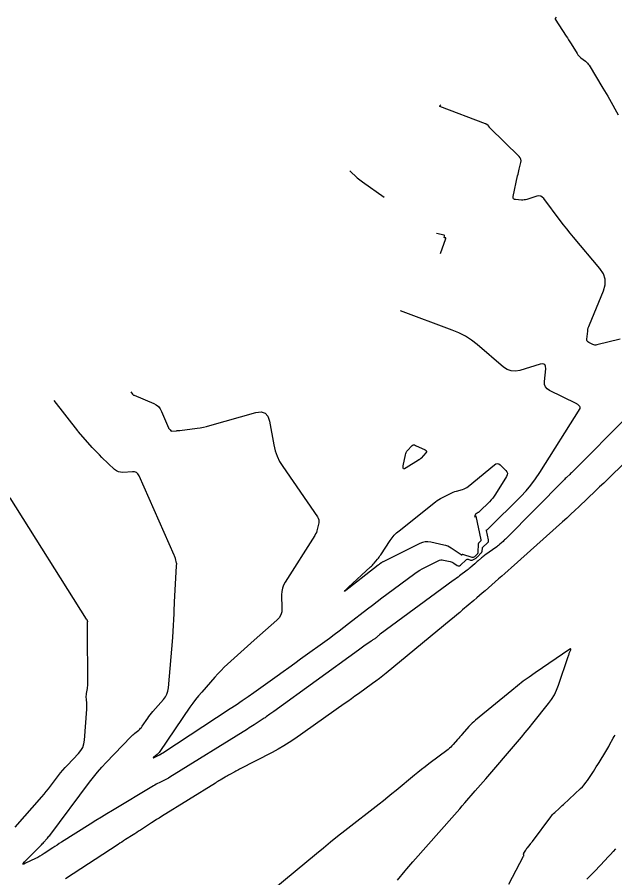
# Model space of a CAD drawing. Extents: x 1005228 to 1008882, y 1883389 to 1885754.
# Drawn here: x 1008269 to 1008476.9, y 1885425.9 to 1885725.2 of the extents above; entities that cross this region are included whole.
import ezdxf

# ---------------------------------------------------------------- set-up
doc = ezdxf.new("R2010")
doc.units = 0
doc.layers.add('C-ANNO-NOTE', color=7, linetype='Continuous')
doc.layers.add('S_BRIDGE', color=7, linetype='Continuous')

msp = doc.modelspace()

# ---------------------------------------------------------------- linework, layer by layer
at = {"layer": 'C-ANNO-NOTE'}
for points in [[(1008456.49, 1885725.22), (1008456.18, 1885724.83), (1008456.14, 1885724.77), (1008456.12, 1885724.7), (1008456.13, 1885724.63), (1008456.16, 1885724.56), (1008459.94, 1885718.68), (1008460.39, 1885717.99), (1008460.83, 1885717.3), (1008461.27, 1885716.6), (1008461.7, 1885715.91), (1008463.79, 1885712.55), (1008464.06, 1885712.15), (1008464.37, 1885711.78), (1008464.71, 1885711.44), (1008465.08, 1885711.12), (1008466.64, 1885709.93), (1008467.01, 1885709.61), (1008467.35, 1885709.27), (1008467.65, 1885708.9), (1008467.92, 1885708.49), (1008472.74, 1885700.58), (1008473.32, 1885699.62), (1008473.88, 1885698.66), (1008474.44, 1885697.7), (1008474.99, 1885696.73), (1008478.07, 1885691.26)], [(1008478.73, 1885613.23), (1008470.69, 1885611.24), (1008470.31, 1885611.18), (1008469.94, 1885611.18), (1008469.58, 1885611.26), (1008469.22, 1885611.39), (1008467.8, 1885612.09), (1008467.5, 1885612.29), (1008467.29, 1885612.54), (1008467.18, 1885612.85), (1008467.17, 1885613.22), (1008467.46, 1885615.97), (1008467.54, 1885616.55), (1008467.67, 1885617.13), (1008467.83, 1885617.69), (1008468.04, 1885618.24), (1008472.93, 1885630), (1008473.52, 1885632.1), (1008473.52, 1885634.1), (1008472.92, 1885636.01), (1008471.72, 1885637.83), (1008462.54, 1885648.72), (1008461.36, 1885650.14), (1008460.19, 1885651.58), (1008459.05, 1885653.04), (1008457.93, 1885654.51), (1008452.17, 1885662.17), (1008451.67, 1885662.68), (1008451.11, 1885662.97), (1008450.48, 1885663.06), (1008449.78, 1885662.94), (1008446.33, 1885661.85), (1008445.85, 1885661.73), (1008445.36, 1885661.65), (1008444.87, 1885661.61), (1008444.37, 1885661.63), (1008442.37, 1885661.78), (1008441.94, 1885661.87), (1008441.67, 1885662.08), (1008441.55, 1885662.4), (1008441.57, 1885662.84), (1008443.09, 1885670.04), (1008443.21, 1885670.62), (1008443.35, 1885671.21), (1008443.48, 1885671.79), (1008443.62, 1885672.38), (1008444.2, 1885674.71), (1008444.27, 1885675.27), (1008444.2, 1885675.79), (1008443.99, 1885676.27), (1008443.64, 1885676.72), (1008433.43, 1885686.78), (1008433.38, 1885686.84), (1008433.32, 1885686.9), (1008433.27, 1885686.96), (1008433.23, 1885687.03), (1008433.05, 1885687.31), (1008433, 1885687.37), (1008432.95, 1885687.44), (1008432.89, 1885687.49), (1008432.82, 1885687.55), (1008432.34, 1885687.91), (1008432.24, 1885687.99), (1008432.13, 1885688.05), (1008432.01, 1885688.11), (1008431.9, 1885688.16), (1008416.07, 1885694.18), (1008416.01, 1885694.21), (1008415.98, 1885694.25), (1008415.99, 1885694.3), (1008416.02, 1885694.36), (1008416.32, 1885694.73)], [(1008481.39, 1885586.48), (1008462.29, 1885567.23), (1008462.03, 1885566.97), (1008461.77, 1885566.71), (1008461.51, 1885566.46), (1008461.25, 1885566.21), (1008460.19, 1885565.22), (1008459.92, 1885564.97), (1008459.66, 1885564.71), (1008459.4, 1885564.46), (1008459.15, 1885564.2), (1008439.07, 1885543.91), (1008438.81, 1885543.65), (1008438.55, 1885543.4), (1008438.28, 1885543.15), (1008438.02, 1885542.9), (1008436.93, 1885541.93), (1008436.66, 1885541.69), (1008436.38, 1885541.46), (1008436.09, 1885541.23), (1008435.8, 1885541.02), (1008431.71, 1885538.08), (1008431.4, 1885537.85), (1008431.1, 1885537.62), (1008430.8, 1885537.37), (1008430.5, 1885537.12), (1008429.34, 1885536.11), (1008429.04, 1885535.86), (1008428.75, 1885535.61), (1008428.46, 1885535.35), (1008428.17, 1885535.1), (1008426.84, 1885533.94), (1008426.52, 1885533.67), (1008426.19, 1885533.4), (1008425.86, 1885533.13), (1008425.53, 1885532.88), (1008422.9, 1885530.91), (1008422.34, 1885530.5), (1008421.79, 1885530.09), (1008421.24, 1885529.68), (1008420.68, 1885529.28), (1008395.24, 1885510.57), (1008395.08, 1885510.45), (1008394.92, 1885510.32), (1008394.76, 1885510.19), (1008394.6, 1885510.06), (1008393.95, 1885509.51), (1008393.81, 1885509.38), (1008393.66, 1885509.26), (1008393.51, 1885509.15), (1008393.35, 1885509.03), (1008392.73, 1885508.59), (1008392.57, 1885508.48), (1008392.42, 1885508.37), (1008392.26, 1885508.26), (1008392.1, 1885508.15), (1008389.56, 1885506.39), (1008389.08, 1885506.06), (1008388.61, 1885505.73), (1008388.14, 1885505.4), (1008387.67, 1885505.06), (1008358.22, 1885483.72), (1008357.89, 1885483.48), (1008357.56, 1885483.24), (1008357.22, 1885483), (1008356.89, 1885482.76), (1008355.55, 1885481.81), (1008355.22, 1885481.57), (1008354.88, 1885481.34), (1008354.54, 1885481.11), (1008354.2, 1885480.88), (1008351.46, 1885479.08), (1008350.88, 1885478.71), (1008350.31, 1885478.34), (1008349.73, 1885477.98), (1008349.15, 1885477.61), (1008322.13, 1885460.85), (1008321.67, 1885460.57), (1008321.21, 1885460.31), (1008320.74, 1885460.05), (1008320.26, 1885459.81), (1008318.33, 1885458.88), (1008317.85, 1885458.64), (1008317.38, 1885458.39), (1008316.91, 1885458.13), (1008316.45, 1885457.86), (1008302.16, 1885449.3), (1008300.21, 1885448.13), (1008298.27, 1885446.94), (1008296.34, 1885445.75), (1008294.41, 1885444.54), (1008284.37, 1885438.23), (1008283.62, 1885437.76), (1008282.87, 1885437.27), (1008282.12, 1885436.79), (1008281.38, 1885436.3), (1008278.41, 1885434.32), (1008277.66, 1885433.84), (1008276.89, 1885433.39), (1008276.11, 1885432.96), (1008275.31, 1885432.56), (1008271.9, 1885430.92), (1008271.25, 1885430.65), (1008270.97, 1885430.64), (1008271.07, 1885430.9), (1008271.54, 1885431.43), (1008277.18, 1885437.1), (1008277.45, 1885437.38), (1008277.72, 1885437.66), (1008277.99, 1885437.95), (1008278.25, 1885438.24), (1008279.29, 1885439.42), (1008279.54, 1885439.71), (1008279.79, 1885440.01), (1008280.04, 1885440.32), (1008280.28, 1885440.63), (1008294.13, 1885459.16), (1008295.49, 1885460.92), (1008296.9, 1885462.64), (1008298.37, 1885464.31), (1008299.89, 1885465.94), (1008308.55, 1885474.94), (1008308.86, 1885475.26), (1008309.19, 1885475.56), (1008309.52, 1885475.86), (1008309.87, 1885476.14), (1008311.27, 1885477.26), (1008311.61, 1885477.55), (1008311.92, 1885477.86), (1008312.21, 1885478.2), (1008312.47, 1885478.56), (1008314.4, 1885481.39), (1008314.82, 1885481.98), (1008315.25, 1885482.56), (1008315.7, 1885483.12), (1008316.17, 1885483.67), (1008319.85, 1885487.85), (1008320.54, 1885488.77), (1008321.06, 1885489.75), (1008321.41, 1885490.81), (1008321.59, 1885491.94), (1008323.09, 1885509.5), (1008323.11, 1885509.66), (1008323.12, 1885509.81), (1008323.14, 1885509.96), (1008323.16, 1885510.12), (1008323.27, 1885510.92), (1008323.28, 1885510.98), (1008323.29, 1885511.04), (1008323.29, 1885511.1), (1008323.29, 1885511.16), (1008323.29, 1885511.41), (1008323.3, 1885511.48), (1008323.3, 1885511.54), (1008323.3, 1885511.6), (1008323.3, 1885511.66), (1008323.55, 1885517.65), (1008323.59, 1885518.67), (1008323.64, 1885519.69), (1008323.69, 1885520.71), (1008323.74, 1885521.73), (1008324.41, 1885534.37), (1008324.42, 1885534.45), (1008324.42, 1885534.53), (1008324.43, 1885534.61), (1008324.44, 1885534.69), (1008324.48, 1885535.02), (1008324.49, 1885535.1), (1008324.48, 1885535.18), (1008324.47, 1885535.26), (1008324.46, 1885535.34), (1008324, 1885536.97), (1008323.91, 1885537.26), (1008323.81, 1885537.55), (1008323.7, 1885537.84), (1008323.58, 1885538.13), (1008311.37, 1885565.73), (1008310.97, 1885566.39), (1008310.45, 1885566.84), (1008309.81, 1885567.09), (1008309.04, 1885567.14), (1008305.72, 1885566.9), (1008304.92, 1885566.92), (1008304.17, 1885567.1), (1008303.49, 1885567.44), (1008302.86, 1885567.93), (1008298.47, 1885572.12), (1008297.61, 1885572.96), (1008296.76, 1885573.82), (1008295.93, 1885574.7), (1008295.12, 1885575.59), (1008290.33, 1885580.99), (1008290.32, 1885581), (1008290.31, 1885581.01), (1008290.3, 1885581.02), (1008290.29, 1885581.03), (1008290.24, 1885581.09), (1008290.23, 1885581.09), (1008290.22, 1885581.11), (1008290.15, 1885581.22), (1008290.13, 1885581.24), (1008290.12, 1885581.25), (1008290.11, 1885581.27), (1008290.09, 1885581.29), (1008281.88, 1885591.93)], [(1008485.41, 1885575.13), (1008475.86, 1885565.9), (1008474.44, 1885564.53), (1008473.02, 1885563.17), (1008471.6, 1885561.81), (1008470.17, 1885560.45), (1008464.47, 1885555.02), (1008463.03, 1885553.67), (1008461.59, 1885552.33), (1008460.14, 1885551.01), (1008458.68, 1885549.69), (1008440.82, 1885533.69), (1008439.73, 1885532.72), (1008438.63, 1885531.75), (1008437.53, 1885530.78), (1008436.43, 1885529.82), (1008431.75, 1885525.74), (1008430.78, 1885524.9), (1008429.8, 1885524.06), (1008428.83, 1885523.22), (1008427.85, 1885522.38), (1008423.93, 1885519.04), (1008422.95, 1885518.2), (1008421.97, 1885517.37), (1008420.98, 1885516.55), (1008419.99, 1885515.73), (1008397.32, 1885497.1), (1008396.15, 1885496.15), (1008394.97, 1885495.22), (1008393.77, 1885494.31), (1008392.56, 1885493.42), (1008387.69, 1885489.88), (1008386.47, 1885489), (1008385.24, 1885488.12), (1008384.02, 1885487.25), (1008382.79, 1885486.38), (1008365.54, 1885474.24), (1008363.65, 1885472.96), (1008361.71, 1885471.74), (1008359.74, 1885470.59), (1008357.72, 1885469.51), (1008346.36, 1885463.67), (1008345.93, 1885463.45), (1008345.5, 1885463.22), (1008345.08, 1885462.99), (1008344.66, 1885462.76), (1008342.97, 1885461.83), (1008342.55, 1885461.6), (1008342.13, 1885461.36), (1008341.72, 1885461.12), (1008341.31, 1885460.87), (1008339.6, 1885459.85), (1008339.18, 1885459.6), (1008338.76, 1885459.34), (1008338.34, 1885459.08), (1008337.92, 1885458.82), (1008319.24, 1885447.19), (1008318.36, 1885446.65), (1008317.49, 1885446.1), (1008316.63, 1885445.54), (1008315.76, 1885444.99), (1008311.87, 1885442.47), (1008311.22, 1885442.06), (1008310.58, 1885441.64), (1008309.92, 1885441.22), (1008309.27, 1885440.81), (1008306.67, 1885439.15), (1008306.01, 1885438.74), (1008305.36, 1885438.32), (1008304.72, 1885437.9), (1008304.07, 1885437.48), (1008285.77, 1885425.54)], [(1008268.28, 1885443.53), (1008277.58, 1885454.06), (1008278.35, 1885454.95), (1008279.1, 1885455.86), (1008279.84, 1885456.78), (1008280.55, 1885457.72), (1008283.38, 1885461.5), (1008284.1, 1885462.43), (1008284.85, 1885463.34), (1008285.63, 1885464.22), (1008286.43, 1885465.09), (1008290.33, 1885469.13), (1008291.15, 1885470.14), (1008291.76, 1885471.23), (1008292.17, 1885472.42), (1008292.37, 1885473.7), (1008293.2, 1885484.58), (1008293.22, 1885485.03), (1008293.23, 1885485.47), (1008293.22, 1885485.92), (1008293.19, 1885486.36), (1008293.05, 1885488.15), (1008293.03, 1885488.59), (1008293.03, 1885489.03), (1008293.06, 1885489.48), (1008293.12, 1885489.92), (1008293.42, 1885491.71), (1008293.48, 1885492.15), (1008293.53, 1885492.6), (1008293.55, 1885493.05), (1008293.56, 1885493.5), (1008293.46, 1885512.5), (1008293.46, 1885512.73), (1008293.46, 1885512.96), (1008293.46, 1885513.2), (1008293.46, 1885513.43), (1008293.49, 1885514.73), (1008293.49, 1885514.77), (1008293.49, 1885514.82), (1008293.49, 1885514.86), (1008293.49, 1885514.9), (1008293.5, 1885515.06), (1008293.5, 1885515.1), (1008293.49, 1885515.14), (1008293.48, 1885515.18), (1008293.46, 1885515.22), (1008293.27, 1885515.58), (1008293.23, 1885515.66), (1008293.19, 1885515.73), (1008293.14, 1885515.8), (1008293.1, 1885515.87), (1008266.56, 1885558.02)], [(1008401.32, 1885425.05), (1008403.92, 1885428.24), (1008404.58, 1885429.03), (1008405.24, 1885429.82), (1008405.91, 1885430.6), (1008406.59, 1885431.38), (1008421.11, 1885447.8), (1008422.02, 1885448.83), (1008422.93, 1885449.87), (1008423.84, 1885450.91), (1008424.75, 1885451.96), (1008428.36, 1885456.14), (1008429.26, 1885457.18), (1008430.16, 1885458.23), (1008431.06, 1885459.28), (1008431.96, 1885460.33), (1008443.04, 1885473.22), (1008444.39, 1885474.81), (1008445.72, 1885476.4), (1008447.04, 1885478), (1008448.34, 1885479.62), (1008453.81, 1885486.46), (1008454.9, 1885487.94), (1008455.85, 1885489.51), (1008456.65, 1885491.15), (1008457.31, 1885492.87), (1008460.64, 1885502.84), (1008460.74, 1885503.13), (1008460.84, 1885503.42), (1008460.95, 1885503.71), (1008461.06, 1885503.99), (1008461.53, 1885505.13), (1008461.6, 1885505.36), (1008461.58, 1885505.47), (1008461.46, 1885505.47), (1008461.25, 1885505.35), (1008449.13, 1885497.16), (1008447.05, 1885495.71), (1008445, 1885494.21), (1008442.98, 1885492.67), (1008441.01, 1885491.07), (1008428.43, 1885480.68), (1008427.83, 1885480.16), (1008427.25, 1885479.62), (1008426.69, 1885479.05), (1008426.15, 1885478.47), (1008423.78, 1885475.79), (1008423.38, 1885475.34), (1008422.98, 1885474.89), (1008422.59, 1885474.44), (1008422.2, 1885473.99), (1008420.62, 1885472.18), (1008420.22, 1885471.74), (1008419.79, 1885471.32), (1008419.34, 1885470.93), (1008418.88, 1885470.55), (1008412.19, 1885465.48), (1008410.92, 1885464.51), (1008409.66, 1885463.53), (1008408.41, 1885462.53), (1008407.17, 1885461.52), (1008400.84, 1885456.28), (1008399.37, 1885455.08), (1008397.89, 1885453.88), (1008396.41, 1885452.69), (1008394.91, 1885451.52), (1008382.93, 1885442.15), (1008380.45, 1885440.18), (1008377.97, 1885438.21), (1008375.51, 1885436.21), (1008373.06, 1885434.2), (1008354.23, 1885418.59)], [(1008439.97, 1885423.71), (1008445.17, 1885433.44), (1008445.2, 1885433.52), (1008445.23, 1885433.6), (1008445.23, 1885433.68), (1008445.23, 1885433.76), (1008445.17, 1885434.1), (1008445.17, 1885434.18), (1008445.18, 1885434.26), (1008445.2, 1885434.34), (1008445.24, 1885434.41), (1008445.91, 1885435.52), (1008446.04, 1885435.72), (1008446.17, 1885435.92), (1008446.32, 1885436.12), (1008446.47, 1885436.31), (1008447.42, 1885437.49), (1008447.63, 1885437.75), (1008447.84, 1885438.01), (1008448.04, 1885438.27), (1008448.24, 1885438.54), (1008454.61, 1885447.12), (1008454.92, 1885447.52), (1008455.25, 1885447.9), (1008455.6, 1885448.27), (1008455.97, 1885448.61), (1008457.48, 1885449.98), (1008457.86, 1885450.32), (1008458.23, 1885450.66), (1008458.6, 1885451), (1008458.98, 1885451.35), (1008464.93, 1885456.9), (1008465.6, 1885457.56), (1008466.22, 1885458.25), (1008466.8, 1885458.98), (1008467.34, 1885459.74), (1008469.42, 1885462.86), (1008469.94, 1885463.65), (1008470.45, 1885464.43), (1008470.95, 1885465.23), (1008471.45, 1885466.02), (1008473.79, 1885469.84), (1008474.12, 1885470.4), (1008474.45, 1885470.96), (1008474.77, 1885471.53), (1008475.09, 1885472.1), (1008476.32, 1885474.4), (1008476.64, 1885474.97), (1008476.97, 1885475.53)], [(1008477.16, 1885435.97), (1008476.27, 1885434.98), (1008475.38, 1885434), (1008474.48, 1885433.03), (1008473.57, 1885432.06), (1008469.93, 1885428.21), (1008469.02, 1885427.25), (1008468.1, 1885426.29), (1008467.18, 1885425.34)]]:
    msp.add_lwpolyline(points, dxfattribs=at)
msp.add_lwpolyline([(1008428.27, 1885552.06), (1008428.25, 1885552.01), (1008428.23, 1885551.95), (1008428.22, 1885551.89), (1008428.17, 1885551.45), (1008428.16, 1885551.39), (1008428.18, 1885551.36), (1008428.2, 1885551.37), (1008428.24, 1885551.42), (1008428.43, 1885551.69), (1008428.48, 1885551.73), (1008428.51, 1885551.74), (1008428.54, 1885551.72), (1008428.56, 1885551.66), (1008430.3, 1885543.44), (1008430.32, 1885543.3), (1008430.29, 1885543.16), (1008430.23, 1885543.04), (1008430.13, 1885542.93), (1008429.64, 1885542.53), (1008429.54, 1885542.42), (1008429.46, 1885542.29), (1008429.41, 1885542.16), (1008429.38, 1885542.01), (1008429.21, 1885538.98), (1008429.19, 1885538.81), (1008429.14, 1885538.66), (1008429.06, 1885538.52), (1008428.96, 1885538.4), (1008428.4, 1885537.83), (1008428.32, 1885537.75), (1008428.23, 1885537.68), (1008428.14, 1885537.62), (1008428.04, 1885537.56), (1008427.64, 1885537.33), (1008427.53, 1885537.29), (1008427.43, 1885537.27), (1008427.32, 1885537.27), (1008427.21, 1885537.29), (1008423.96, 1885538.35), (1008423.91, 1885538.36), (1008423.87, 1885538.36), (1008423.83, 1885538.34), (1008423.79, 1885538.32), (1008423.65, 1885538.18), (1008423.61, 1885538.15), (1008423.57, 1885538.14), (1008423.53, 1885538.15), (1008423.49, 1885538.17), (1008420.01, 1885540.5), (1008419.4, 1885540.87), (1008418.77, 1885541.18), (1008418.11, 1885541.42), (1008417.42, 1885541.61), (1008412.84, 1885542.64), (1008411.86, 1885542.78), (1008410.89, 1885542.75), (1008409.95, 1885542.55), (1008409.03, 1885542.18), (1008396.28, 1885535.81), (1008396.13, 1885535.73), (1008395.98, 1885535.65), (1008395.83, 1885535.55), (1008395.69, 1885535.45), (1008395.13, 1885535.04), (1008395, 1885534.94), (1008394.86, 1885534.84), (1008394.72, 1885534.73), (1008394.58, 1885534.63), (1008384.35, 1885526.61), (1008383.21, 1885525.74), (1008382.8, 1885525.49), (1008383.11, 1885525.86), (1008384.15, 1885526.84), (1008391.88, 1885534), (1008392.22, 1885534.31), (1008392.54, 1885534.64), (1008392.85, 1885534.98), (1008393.15, 1885535.32), (1008394.35, 1885536.73), (1008394.64, 1885537.08), (1008394.92, 1885537.45), (1008395.19, 1885537.82), (1008395.45, 1885538.2), (1008398.77, 1885543.22), (1008399.44, 1885544.16), (1008400.18, 1885545.03), (1008400.99, 1885545.84), (1008401.86, 1885546.59), (1008414.54, 1885556.66), (1008415.1, 1885557.09), (1008415.68, 1885557.48), (1008416.28, 1885557.84), (1008416.9, 1885558.17), (1008419.67, 1885559.55), (1008420.18, 1885559.79), (1008420.7, 1885560.01), (1008421.23, 1885560.19), (1008421.77, 1885560.36), (1008423.95, 1885560.95), (1008424.48, 1885561.13), (1008424.98, 1885561.35), (1008425.46, 1885561.64), (1008425.91, 1885561.97), (1008434.99, 1885569.55), (1008435.51, 1885569.87), (1008436.02, 1885569.97), (1008436.53, 1885569.83), (1008437.02, 1885569.47), (1008438.98, 1885567.58), (1008439.36, 1885567.09), (1008439.53, 1885566.58), (1008439.49, 1885566.04), (1008439.24, 1885565.47), (1008435.41, 1885559.37), (1008434.93, 1885558.65), (1008434.42, 1885557.97), (1008433.86, 1885557.32), (1008433.27, 1885556.7), (1008429.85, 1885553.28), (1008429.73, 1885553.17), (1008429.61, 1885553.07), (1008429.48, 1885552.98), (1008429.34, 1885552.89), (1008428.61, 1885552.45), (1008428.57, 1885552.42), (1008428.52, 1885552.38), (1008428.48, 1885552.34), (1008428.44, 1885552.3), (1008428.31, 1885552.11)], close=True, dxfattribs=at)
at = {"layer": 'S_BRIDGE'}
for points in [[(1008384.67, 1885671.81), (1008387.25, 1885669.38), (1008387.68, 1885668.99), (1008388.13, 1885668.61), (1008388.59, 1885668.25), (1008389.07, 1885667.91), (1008396.68, 1885662.61)], [(1008416.22, 1885643.05), (1008418.13, 1885648.28), (1008418.15, 1885648.34), (1008418.13, 1885648.39), (1008418.09, 1885648.43), (1008418.03, 1885648.44), (1008417.7, 1885648.47), (1008417.63, 1885648.48), (1008417.59, 1885648.52), (1008417.57, 1885648.57), (1008417.57, 1885648.64), (1008417.67, 1885649.11), (1008417.68, 1885649.2), (1008417.65, 1885649.27), (1008417.59, 1885649.33), (1008417.5, 1885649.36), (1008414.83, 1885649.94)], [(1008308.49, 1885594.92), (1008309.12, 1885594.11), (1008309.23, 1885593.98), (1008309.36, 1885593.87), (1008309.5, 1885593.78), (1008309.65, 1885593.7), (1008316.47, 1885590.86), (1008317.38, 1885590.38), (1008318.13, 1885589.77), (1008318.75, 1885589.01), (1008319.23, 1885588.1), (1008321.58, 1885582.41), (1008321.61, 1885582.34), (1008321.66, 1885582.27), (1008321.7, 1885582.2), (1008321.76, 1885582.13), (1008321.98, 1885581.88), (1008322.04, 1885581.82), (1008322.09, 1885581.76), (1008322.15, 1885581.7), (1008322.21, 1885581.64), (1008322.47, 1885581.39), (1008322.54, 1885581.34), (1008322.61, 1885581.31), (1008322.69, 1885581.29), (1008322.77, 1885581.28), (1008324.36, 1885581.4), (1008324.65, 1885581.42), (1008324.94, 1885581.45), (1008325.24, 1885581.48), (1008325.53, 1885581.51), (1008331.58, 1885582.28), (1008332.69, 1885582.44), (1008333.78, 1885582.64), (1008334.87, 1885582.88), (1008335.95, 1885583.16), (1008352.03, 1885587.69), (1008353.84, 1885587.93), (1008355.23, 1885587.51), (1008356.22, 1885586.44), (1008356.79, 1885584.7), (1008358.25, 1885576.46), (1008358.72, 1885574.44), (1008359.39, 1885572.5), (1008360.27, 1885570.65), (1008361.36, 1885568.89), (1008373.46, 1885551.4), (1008373.73, 1885550.92), (1008373.89, 1885550.41), (1008373.94, 1885549.88), (1008373.87, 1885549.32), (1008373.39, 1885547.06), (1008373.24, 1885546.51), (1008373.05, 1885545.97), (1008372.81, 1885545.46), (1008372.53, 1885544.96), (1008362.2, 1885528.72), (1008361.64, 1885527.69), (1008361.25, 1885526.6), (1008361.02, 1885525.47), (1008360.97, 1885524.29), (1008361.08, 1885519.49), (1008361, 1885518.34), (1008360.68, 1885517.29), (1008360.12, 1885516.35), (1008359.34, 1885515.5), (1008351.47, 1885508.57), (1008350.29, 1885507.53), (1008349.12, 1885506.48), (1008347.96, 1885505.44), (1008346.8, 1885504.38), (1008342.17, 1885500.16), (1008341.03, 1885499.09), (1008339.92, 1885497.98), (1008338.84, 1885496.85), (1008337.79, 1885495.69), (1008333.2, 1885490.48), (1008332.11, 1885489.2), (1008331.06, 1885487.9), (1008330.06, 1885486.56), (1008329.09, 1885485.18), (1008318.6, 1885469.76), (1008318.39, 1885469.48), (1008318.17, 1885469.21), (1008317.92, 1885468.97), (1008317.65, 1885468.74), (1008316.54, 1885467.85), (1008316.34, 1885467.68), (1008316.29, 1885467.6), (1008316.38, 1885467.61), (1008316.62, 1885467.72), (1008318.25, 1885468.51), (1008318.37, 1885468.57), (1008318.49, 1885468.63), (1008318.61, 1885468.7), (1008318.73, 1885468.77), (1008319.18, 1885469.05), (1008319.3, 1885469.12), (1008319.41, 1885469.2), (1008319.52, 1885469.27), (1008319.64, 1885469.34), (1008343.08, 1885484.71), (1008345.16, 1885486.09), (1008347.22, 1885487.49), (1008349.28, 1885488.91), (1008351.32, 1885490.35), (1008359.45, 1885496.15), (1008361.48, 1885497.6), (1008363.51, 1885499.06), (1008365.54, 1885500.52), (1008367.56, 1885501.98), (1008377.6, 1885509.26), (1008379.29, 1885510.5), (1008380.97, 1885511.75), (1008382.64, 1885513.02), (1008384.29, 1885514.3), (1008390.88, 1885519.47), (1008392.54, 1885520.75), (1008394.2, 1885522.03), (1008395.87, 1885523.29), (1008397.55, 1885524.53), (1008407.31, 1885531.71), (1008408.15, 1885532.3), (1008409.01, 1885532.86), (1008409.9, 1885533.37), (1008410.81, 1885533.85), (1008415.44, 1885536.16), (1008415.9, 1885536.35), (1008416.37, 1885536.45), (1008416.85, 1885536.46), (1008417.34, 1885536.39), (1008419.61, 1885535.88), (1008419.95, 1885535.79), (1008420.27, 1885535.67), (1008420.59, 1885535.51), (1008420.89, 1885535.33), (1008422.07, 1885534.54), (1008422.36, 1885534.4), (1008422.64, 1885534.37), (1008422.91, 1885534.44), (1008423.17, 1885534.63), (1008425.16, 1885536.51), (1008425.32, 1885536.63), (1008425.5, 1885536.7), (1008425.69, 1885536.71), (1008425.89, 1885536.67), (1008426.71, 1885536.4), (1008426.92, 1885536.36), (1008427.12, 1885536.35), (1008427.31, 1885536.39), (1008427.51, 1885536.48), (1008428.37, 1885536.95), (1008428.57, 1885537.07), (1008428.76, 1885537.21), (1008428.94, 1885537.36), (1008429.12, 1885537.52), (1008430.45, 1885538.88), (1008430.58, 1885539.03), (1008430.67, 1885539.2), (1008430.73, 1885539.38), (1008430.76, 1885539.57), (1008430.8, 1885540.39), (1008430.83, 1885540.58), (1008430.9, 1885540.76), (1008431, 1885540.91), (1008431.14, 1885541.05), (1008432.53, 1885542.22), (1008432.77, 1885542.48), (1008432.92, 1885542.76), (1008432.98, 1885543.08), (1008432.94, 1885543.42), (1008432.25, 1885546.68), (1008432.25, 1885546.76), (1008432.26, 1885546.82), (1008432.3, 1885546.87), (1008432.36, 1885546.92), (1008432.62, 1885547.08), (1008432.69, 1885547.12), (1008432.75, 1885547.17), (1008432.81, 1885547.22), (1008432.87, 1885547.27), (1008444.16, 1885558.51), (1008446, 1885560.45), (1008447.72, 1885562.49), (1008449.33, 1885564.62), (1008450.81, 1885566.84), (1008464.8, 1885589.14), (1008464.87, 1885589.31), (1008464.89, 1885589.47), (1008464.83, 1885589.63), (1008464.72, 1885589.77), (1008464.13, 1885590.35), (1008463.97, 1885590.48), (1008463.81, 1885590.61), (1008463.64, 1885590.72), (1008463.46, 1885590.81), (1008454.16, 1885595.35), (1008453.31, 1885595.92), (1008452.73, 1885596.63), (1008452.42, 1885597.5), (1008452.4, 1885598.53), (1008452.86, 1885602.94), (1008452.83, 1885603.86), (1008452.5, 1885604.43), (1008451.88, 1885604.64), (1008450.97, 1885604.5), (1008443.79, 1885602.35), (1008442.28, 1885602.08), (1008440.85, 1885602.18), (1008439.49, 1885602.66), (1008438.22, 1885603.52), (1008429.01, 1885611.32), (1008427.01, 1885612.88), (1008424.89, 1885614.24), (1008422.67, 1885615.42), (1008420.33, 1885616.41), (1008402.36, 1885623.12)]]:
    msp.add_lwpolyline(points, dxfattribs=at)
msp.add_lwpolyline([(1008408.81, 1885571.31), (1008408.73, 1885571.25), (1008408.65, 1885571.2), (1008408.56, 1885571.14), (1008404.33, 1885568.42), (1008403.75, 1885568.13), (1008403.38, 1885568.15), (1008403.23, 1885568.49), (1008403.28, 1885569.13), (1008404.06, 1885573), (1008404.17, 1885573.44), (1008404.35, 1885573.86), (1008404.58, 1885574.25), (1008404.86, 1885574.61), (1008406.1, 1885576), (1008406.43, 1885576.28), (1008406.78, 1885576.43), (1008407.16, 1885576.43), (1008407.57, 1885576.3), (1008410.92, 1885574.72), (1008411.24, 1885574.52), (1008411.38, 1885574.28), (1008411.34, 1885574), (1008411.13, 1885573.69), (1008409.51, 1885571.87), (1008409.44, 1885571.79), (1008409.37, 1885571.73), (1008409.29, 1885571.66), (1008409.21, 1885571.6), (1008408.89, 1885571.37)], close=True, dxfattribs=at)

doc.saveas('drawing.dxf')
